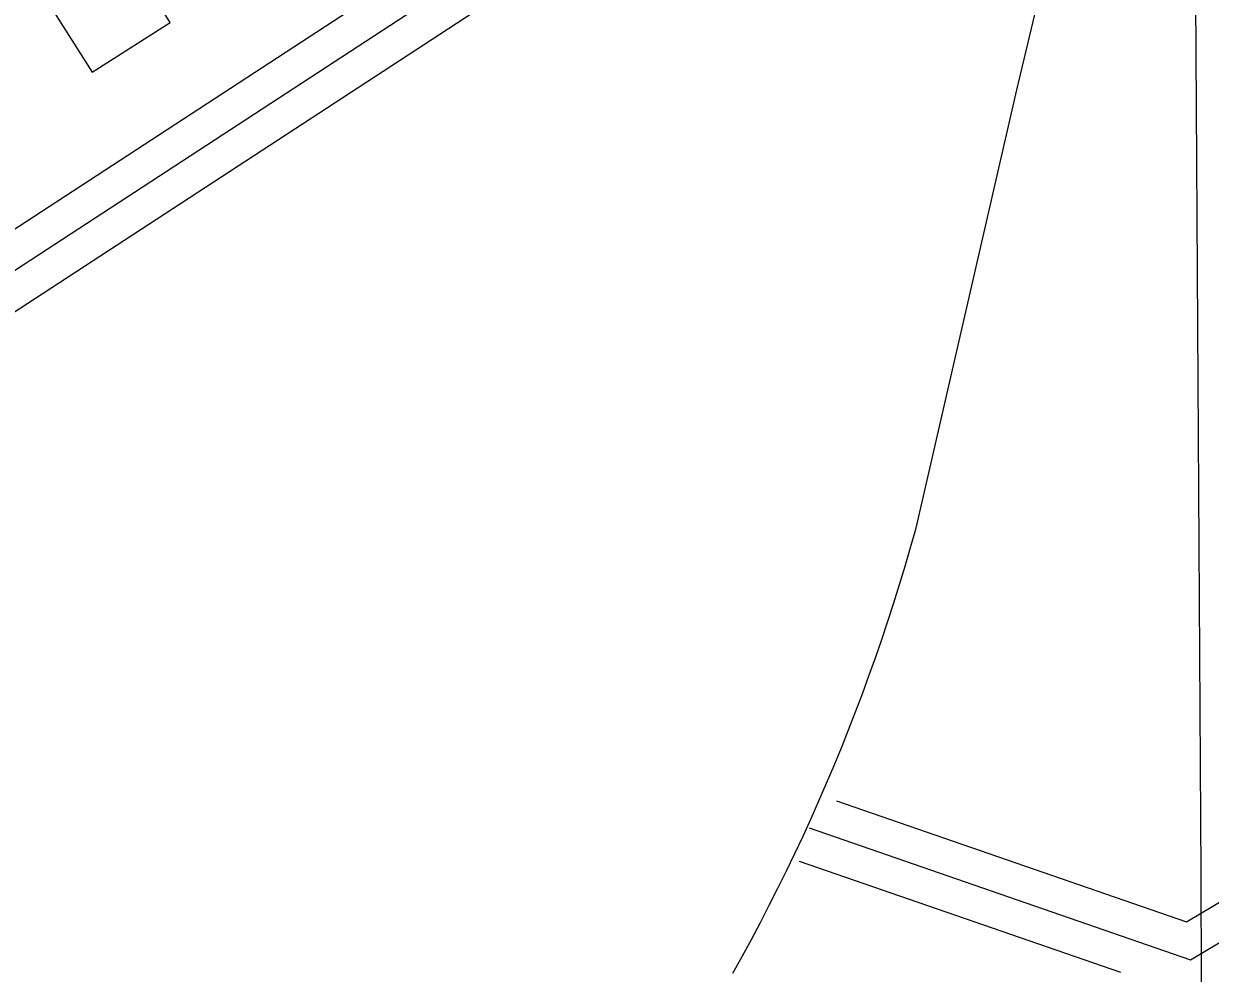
# Model space of a CAD drawing. Extents: x 3477039 to 3515015, y 546746 to 572297.
# Drawn here: x 3485963 to 3486477, y 564594 to 565005 of the extents above; entities that cross this region are included whole.
import ezdxf

# ---------------------------------------------------------------- set-up
doc = ezdxf.new("R2010")
doc.units = 0
for name, color, linetype in [('V-BLDG-OTLN', 7, 'Continuous'), ('V-GRID-MAJR', 7, 'Continuous'), ('V-ROAD-CNTR', 7, 'Continuous')]:
    doc.layers.add(name, color=color, linetype=linetype)

msp = doc.modelspace()

# ---------------------------------------------------------------- linework, layer by layer
at = {"layer": 'V-BLDG-OTLN'}
msp.add_lwpolyline([(3485992.4, 564984.46), (3486026.17, 565005.89), (3486004.74, 565039.67), (3485970.96, 565018.23)], close=True, dxfattribs=at)
at = {"layer": 'V-GRID-MAJR'}
msp.add_spline([(3486543.57, 552138.78), (3486509.2, 558197.81), (3486474.82, 564258.78), (3486440.44, 570319.76), (3486440.43, 570321.68)], degree=3, dxfattribs=at)
at = {"layer": 'V-ROAD-CNTR'}
for points in [[(3486447, 565203.88), (3486392.64, 564976.75), (3486348.99, 564786.43)], [(3485679.65, 564733.66), (3485902.12, 564879.68), (3486164.92, 565051.15), (3486344.22, 565173.72), (3486382.23, 565193.51)], [(3485674.13, 564712.09), (3485910.33, 564867.13), (3486173.25, 565038.68), (3486351.94, 565160.83), (3486389.16, 565180.21)], [(3485693.82, 564707.07), (3485918.55, 564854.57), (3486181.58, 565026.21), (3486359.66, 565147.94), (3486396.08, 565166.9)], [(3486302.86, 564657.2), (3486468.05, 564600.05), (3486827.21, 564813.71), (3486973.01, 564908.11)], [(3486314.79, 564668.95), (3486466.37, 564616.5), (3486819.3, 564826.45), (3486951.66, 564912.15)], [(3486348.99, 564786.43), (3486346.72, 564778.4), (3486344.37, 564770.4), (3486341.95, 564762.42), (3486339.45, 564754.47), (3486336.87, 564746.54), (3486334.22, 564738.63), (3486331.49, 564730.75), (3486328.68, 564722.9), (3486325.8, 564715.07), (3486322.85, 564707.27), (3486319.82, 564699.5), (3486316.72, 564691.76), (3486313.54, 564684.05), (3486310.29, 564676.37), (3486306.97, 564668.73), (3486303.57, 564661.11), (3486300.1, 564653.53), (3486296.55, 564645.98), (3486292.94, 564638.47), (3486289.25, 564630.99), (3486285.49, 564623.54), (3486281.66, 564616.14), (3486277.76, 564608.77), (3486273.79, 564601.43), (3486269.75, 564594.14)], [(3486348.99, 564786.42), (3486346.72, 564778.4), (3486344.37, 564770.4), (3486341.95, 564762.42), (3486339.45, 564754.47), (3486336.87, 564746.54), (3486334.22, 564738.63), (3486331.49, 564730.75), (3486328.68, 564722.9), (3486325.8, 564715.07), (3486322.85, 564707.27), (3486319.82, 564699.5), (3486316.72, 564691.76), (3486313.54, 564684.05), (3486310.29, 564676.37), (3486306.97, 564668.73), (3486303.57, 564661.11), (3486300.1, 564653.53), (3486296.55, 564645.98), (3486292.94, 564638.47), (3486289.25, 564630.99), (3486285.49, 564623.54), (3486281.66, 564616.14), (3486277.76, 564608.77), (3486273.79, 564601.43), (3486269.75, 564594.14)], [(3486298.65, 564642.79), (3486437.75, 564594.66)]]:
    msp.add_lwpolyline(points, dxfattribs=at)

doc.saveas('drawing.dxf')
